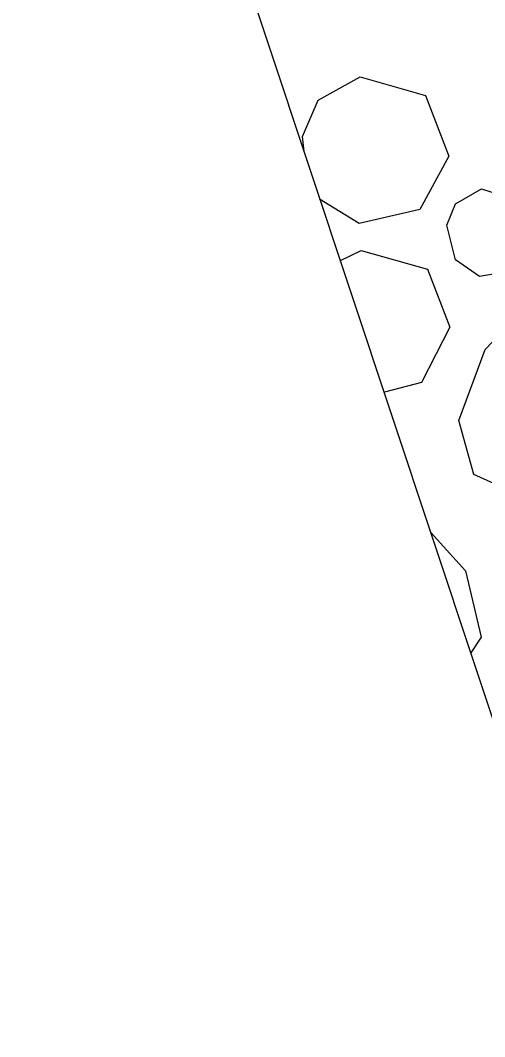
# Model space of a CAD drawing. Extents: x 400935 to 481562, y 415700 to 505362.
# Drawn here: x 402661.36 to 402669.23, y 418522.67 to 418539.89 of the extents above; entities that cross this region are included whole.
import ezdxf

# ---------------------------------------------------------------- set-up
doc = ezdxf.new("R2010")
doc.units = 0
doc.layers.add('Sediment Dam Type A Both CELL', color=7, linetype='Continuous')

msp = doc.modelspace()

# ---------------------------------------------------------------- linework, layer by layer
at = {"layer": 'Sediment Dam Type A Both CELL'}
msp.add_lwpolyline([(402671.945, 418555.654), (402681.739, 418526.189), (402671.158, 418522.672), (402661.364, 418552.137)], close=True, dxfattribs=at)
msp.add_lwpolyline([(402671.945, 418555.654), (402681.739, 418526.189), (402671.158, 418522.672), (402661.364, 418552.137)], close=True, dxfattribs=at)
msp.add_lwpolyline([(402671.945, 418555.654), (402681.739, 418526.189), (402671.158, 418522.672), (402661.364, 418552.137)], close=True, dxfattribs=at)
msp.add_lwpolyline([(402671.945, 418555.654), (402681.739, 418526.189), (402671.158, 418522.672), (402661.364, 418552.137)], close=True, dxfattribs=at)
msp.add_lwpolyline([(402671.945, 418555.654), (402681.739, 418526.189), (402671.158, 418522.672), (402661.364, 418552.137)], close=True, dxfattribs=at)
msp.add_lwpolyline([(402671.945, 418555.654), (402681.739, 418526.189), (402671.158, 418522.672), (402661.364, 418552.137)], close=True, dxfattribs=at)
msp.add_lwpolyline([(402671.945, 418555.654), (402681.739, 418526.189), (402671.158, 418522.672), (402661.364, 418552.137)], close=True, dxfattribs=at)
msp.add_lwpolyline([(402671.945, 418555.654), (402681.739, 418526.189), (402671.158, 418522.672), (402661.364, 418552.137)], close=True, dxfattribs=at)
msp.add_lwpolyline([(402671.945, 418555.654), (402681.739, 418526.189), (402671.158, 418522.672), (402661.364, 418552.137)], close=True, dxfattribs=at)
msp.add_lwpolyline([(402671.945, 418555.654), (402681.739, 418526.189), (402671.158, 418522.672), (402661.364, 418552.137)], close=True, dxfattribs=at)
msp.add_lwpolyline([(402671.945, 418555.654), (402681.739, 418526.189), (402671.158, 418522.672), (402661.364, 418552.137)], close=True, dxfattribs=at)
msp.add_lwpolyline([(402671.945, 418555.654), (402681.739, 418526.189), (402671.158, 418522.672), (402661.364, 418552.137)], close=True, dxfattribs=at)
for points in [[(402666.174, 418537.665), (402666.143, 418537.918), (402666.412, 418538.535), (402667.124, 418538.93)], [(402666.174, 418537.665), (402666.143, 418537.918), (402666.412, 418538.535), (402667.124, 418538.93)], [(402666.174, 418537.665), (402666.143, 418537.918), (402666.412, 418538.535), (402667.124, 418538.93)], [(402666.174, 418537.665), (402666.143, 418537.918), (402666.412, 418538.535), (402667.124, 418538.93)], [(402666.174, 418537.665), (402666.143, 418537.918), (402666.412, 418538.535), (402667.124, 418538.93)], [(402666.174, 418537.665), (402666.143, 418537.918), (402666.412, 418538.535), (402667.124, 418538.93)], [(402666.174, 418537.665), (402666.143, 418537.918), (402666.412, 418538.535), (402667.124, 418538.93)], [(402666.174, 418537.665), (402666.143, 418537.918), (402666.412, 418538.535), (402667.124, 418538.93)], [(402666.174, 418537.665), (402666.143, 418537.918), (402666.412, 418538.535), (402667.124, 418538.93)], [(402666.174, 418537.665), (402666.143, 418537.918), (402666.412, 418538.535), (402667.124, 418538.93)], [(402666.174, 418537.665), (402666.143, 418537.918), (402666.412, 418538.535), (402667.124, 418538.93)], [(402666.174, 418537.665), (402666.143, 418537.918), (402666.412, 418538.535), (402667.124, 418538.93)], [(402667.124, 418538.93), (402668.231, 418538.612), (402668.625, 418537.584), (402668.134, 418536.683), (402667.106, 418536.447), (402666.431, 418536.855)], [(402667.124, 418538.93), (402668.231, 418538.612), (402668.625, 418537.584), (402668.134, 418536.683), (402667.106, 418536.447), (402666.431, 418536.855)], [(402667.124, 418538.93), (402668.231, 418538.612), (402668.625, 418537.584), (402668.134, 418536.683), (402667.106, 418536.447), (402666.431, 418536.855)], [(402667.124, 418538.93), (402668.231, 418538.612), (402668.625, 418537.584), (402668.134, 418536.683), (402667.106, 418536.447), (402666.431, 418536.855)], [(402667.124, 418538.93), (402668.231, 418538.612), (402668.625, 418537.584), (402668.134, 418536.683), (402667.106, 418536.447), (402666.431, 418536.855)], [(402667.124, 418538.93), (402668.231, 418538.612), (402668.625, 418537.584), (402668.134, 418536.683), (402667.106, 418536.447), (402666.431, 418536.855)], [(402667.124, 418538.93), (402668.231, 418538.612), (402668.625, 418537.584), (402668.134, 418536.683), (402667.106, 418536.447), (402666.431, 418536.855)], [(402667.124, 418538.93), (402668.231, 418538.612), (402668.625, 418537.584), (402668.134, 418536.683), (402667.106, 418536.447), (402666.431, 418536.855)], [(402667.124, 418538.93), (402668.231, 418538.612), (402668.625, 418537.584), (402668.134, 418536.683), (402667.106, 418536.447), (402666.431, 418536.855)], [(402667.124, 418538.93), (402668.231, 418538.612), (402668.625, 418537.584), (402668.134, 418536.683), (402667.106, 418536.447), (402666.431, 418536.855)], [(402667.124, 418538.93), (402668.231, 418538.612), (402668.625, 418537.584), (402668.134, 418536.683), (402667.106, 418536.447), (402666.431, 418536.855)], [(402667.124, 418538.93), (402668.231, 418538.612), (402668.625, 418537.584), (402668.134, 418536.683), (402667.106, 418536.447), (402666.431, 418536.855)], [(402669.178, 418537.03), (402669.826, 418536.824), (402670.079, 418536.223), (402669.793, 418535.654), (402669.145, 418535.544), (402668.734, 418535.829), (402668.592, 418536.414), (402668.735, 418536.778), (402669.178, 418537.03)], [(402669.178, 418537.03), (402669.826, 418536.824), (402670.079, 418536.223), (402669.793, 418535.654), (402669.145, 418535.544), (402668.734, 418535.829), (402668.592, 418536.414), (402668.735, 418536.778), (402669.178, 418537.03)], [(402669.178, 418537.03), (402669.826, 418536.824), (402670.079, 418536.223), (402669.793, 418535.654), (402669.145, 418535.544), (402668.734, 418535.829), (402668.592, 418536.414), (402668.735, 418536.778), (402669.178, 418537.03)], [(402669.178, 418537.03), (402669.826, 418536.824), (402670.079, 418536.223), (402669.793, 418535.654), (402669.145, 418535.544), (402668.734, 418535.829), (402668.592, 418536.414), (402668.735, 418536.778), (402669.178, 418537.03)], [(402669.178, 418537.03), (402669.826, 418536.824), (402670.079, 418536.223), (402669.793, 418535.654), (402669.145, 418535.544), (402668.734, 418535.829), (402668.592, 418536.414), (402668.735, 418536.778), (402669.178, 418537.03)], [(402669.178, 418537.03), (402669.826, 418536.824), (402670.079, 418536.223), (402669.793, 418535.654), (402669.145, 418535.544), (402668.734, 418535.829), (402668.592, 418536.414), (402668.735, 418536.778), (402669.178, 418537.03)], [(402669.178, 418537.03), (402669.826, 418536.824), (402670.079, 418536.223), (402669.793, 418535.654), (402669.145, 418535.544), (402668.734, 418535.829), (402668.592, 418536.414), (402668.735, 418536.778), (402669.178, 418537.03)], [(402669.178, 418537.03), (402669.826, 418536.824), (402670.079, 418536.223), (402669.793, 418535.654), (402669.145, 418535.544), (402668.734, 418535.829), (402668.592, 418536.414), (402668.735, 418536.778), (402669.178, 418537.03)], [(402669.178, 418537.03), (402669.826, 418536.824), (402670.079, 418536.223), (402669.793, 418535.654), (402669.145, 418535.544), (402668.734, 418535.829), (402668.592, 418536.414), (402668.735, 418536.778), (402669.178, 418537.03)], [(402669.178, 418537.03), (402669.826, 418536.824), (402670.079, 418536.223), (402669.793, 418535.654), (402669.145, 418535.544), (402668.734, 418535.829), (402668.592, 418536.414), (402668.735, 418536.778), (402669.178, 418537.03)], [(402669.178, 418537.03), (402669.826, 418536.824), (402670.079, 418536.223), (402669.793, 418535.654), (402669.145, 418535.544), (402668.734, 418535.829), (402668.592, 418536.414), (402668.735, 418536.778), (402669.178, 418537.03)], [(402669.178, 418537.03), (402669.826, 418536.824), (402670.079, 418536.223), (402669.793, 418535.654), (402669.145, 418535.544), (402668.734, 418535.829), (402668.592, 418536.414), (402668.735, 418536.778), (402669.178, 418537.03)], [(402666.789, 418535.815), (402667.141, 418535.985)], [(402666.789, 418535.815), (402667.141, 418535.985)], [(402666.789, 418535.815), (402667.141, 418535.985)], [(402666.789, 418535.815), (402667.141, 418535.985)], [(402666.789, 418535.815), (402667.141, 418535.985)], [(402666.789, 418535.815), (402667.141, 418535.985)], [(402666.789, 418535.815), (402667.141, 418535.985)], [(402666.789, 418535.815), (402667.141, 418535.985)], [(402666.789, 418535.815), (402667.141, 418535.985)], [(402666.789, 418535.815), (402667.141, 418535.985)], [(402666.789, 418535.815), (402667.141, 418535.985)], [(402666.789, 418535.815), (402667.141, 418535.985)], [(402667.141, 418535.985), (402668.26, 418535.671), (402668.638, 418534.691), (402668.159, 418533.754), (402667.531, 418533.585)], [(402667.141, 418535.985), (402668.26, 418535.671), (402668.638, 418534.691), (402668.159, 418533.754), (402667.531, 418533.585)], [(402667.141, 418535.985), (402668.26, 418535.671), (402668.638, 418534.691), (402668.159, 418533.754), (402667.531, 418533.585)], [(402667.141, 418535.985), (402668.26, 418535.671), (402668.638, 418534.691), (402668.159, 418533.754), (402667.531, 418533.585)], [(402667.141, 418535.985), (402668.26, 418535.671), (402668.638, 418534.691), (402668.159, 418533.754), (402667.531, 418533.585)], [(402667.141, 418535.985), (402668.26, 418535.671), (402668.638, 418534.691), (402668.159, 418533.754), (402667.531, 418533.585)], [(402667.141, 418535.985), (402668.26, 418535.671), (402668.638, 418534.691), (402668.159, 418533.754), (402667.531, 418533.585)], [(402667.141, 418535.985), (402668.26, 418535.671), (402668.638, 418534.691), (402668.159, 418533.754), (402667.531, 418533.585)], [(402667.141, 418535.985), (402668.26, 418535.671), (402668.638, 418534.691), (402668.159, 418533.754), (402667.531, 418533.585)], [(402667.141, 418535.985), (402668.26, 418535.671), (402668.638, 418534.691), (402668.159, 418533.754), (402667.531, 418533.585)], [(402667.141, 418535.985), (402668.26, 418535.671), (402668.638, 418534.691), (402668.159, 418533.754), (402667.531, 418533.585)], [(402667.141, 418535.985), (402668.26, 418535.671), (402668.638, 418534.691), (402668.159, 418533.754), (402667.531, 418533.585)], [(402671.831, 418533.012), (402670.85, 418532.159), (402669.727, 418531.891), (402669.047, 418532.192), (402668.795, 418533.11), (402669.239, 418534.311), (402670.216, 418535.334), (402671.359, 418535.7), (402672.118, 418535.478), (402672.512, 418534.608), (402672.254, 418533.64), (402671.799, 418532.949)], [(402671.831, 418533.012), (402670.85, 418532.159), (402669.727, 418531.891), (402669.047, 418532.192), (402668.795, 418533.11), (402669.239, 418534.311), (402670.216, 418535.334), (402671.359, 418535.7), (402672.118, 418535.478), (402672.512, 418534.608), (402672.254, 418533.64), (402671.799, 418532.949)], [(402671.831, 418533.012), (402670.85, 418532.159), (402669.727, 418531.891), (402669.047, 418532.192), (402668.795, 418533.11), (402669.239, 418534.311), (402670.216, 418535.334), (402671.359, 418535.7), (402672.118, 418535.478), (402672.512, 418534.608), (402672.254, 418533.64), (402671.799, 418532.949)], [(402671.831, 418533.012), (402670.85, 418532.159), (402669.727, 418531.891), (402669.047, 418532.192), (402668.795, 418533.11), (402669.239, 418534.311), (402670.216, 418535.334), (402671.359, 418535.7), (402672.118, 418535.478), (402672.512, 418534.608), (402672.254, 418533.64), (402671.799, 418532.949)], [(402671.831, 418533.012), (402670.85, 418532.159), (402669.727, 418531.891), (402669.047, 418532.192), (402668.795, 418533.11), (402669.239, 418534.311), (402670.216, 418535.334), (402671.359, 418535.7), (402672.118, 418535.478), (402672.512, 418534.608), (402672.254, 418533.64), (402671.799, 418532.949)], [(402671.831, 418533.012), (402670.85, 418532.159), (402669.727, 418531.891), (402669.047, 418532.192), (402668.795, 418533.11), (402669.239, 418534.311), (402670.216, 418535.334), (402671.359, 418535.7), (402672.118, 418535.478), (402672.512, 418534.608), (402672.254, 418533.64), (402671.799, 418532.949)], [(402671.831, 418533.012), (402670.85, 418532.159), (402669.727, 418531.891), (402669.047, 418532.192), (402668.795, 418533.11), (402669.239, 418534.311), (402670.216, 418535.334), (402671.359, 418535.7), (402672.118, 418535.478), (402672.512, 418534.608), (402672.254, 418533.64), (402671.799, 418532.949)], [(402671.831, 418533.012), (402670.85, 418532.159), (402669.727, 418531.891), (402669.047, 418532.192), (402668.795, 418533.11), (402669.239, 418534.311), (402670.216, 418535.334), (402671.359, 418535.7), (402672.118, 418535.478), (402672.512, 418534.608), (402672.254, 418533.64), (402671.799, 418532.949)], [(402671.831, 418533.012), (402670.85, 418532.159), (402669.727, 418531.891), (402669.047, 418532.192), (402668.795, 418533.11), (402669.239, 418534.311), (402670.216, 418535.334), (402671.359, 418535.7), (402672.118, 418535.478), (402672.512, 418534.608), (402672.254, 418533.64), (402671.799, 418532.949)], [(402671.831, 418533.012), (402670.85, 418532.159), (402669.727, 418531.891), (402669.047, 418532.192), (402668.795, 418533.11), (402669.239, 418534.311), (402670.216, 418535.334), (402671.359, 418535.7), (402672.118, 418535.478), (402672.512, 418534.608), (402672.254, 418533.64), (402671.799, 418532.949)], [(402671.831, 418533.012), (402670.85, 418532.159), (402669.727, 418531.891), (402669.047, 418532.192), (402668.795, 418533.11), (402669.239, 418534.311), (402670.216, 418535.334), (402671.359, 418535.7), (402672.118, 418535.478), (402672.512, 418534.608), (402672.254, 418533.64), (402671.799, 418532.949)], [(402671.831, 418533.012), (402670.85, 418532.159), (402669.727, 418531.891), (402669.047, 418532.192), (402668.795, 418533.11), (402669.239, 418534.311), (402670.216, 418535.334), (402671.359, 418535.7), (402672.118, 418535.478), (402672.512, 418534.608), (402672.254, 418533.64), (402671.799, 418532.949)], [(402668.319, 418531.213), (402668.904, 418530.564), (402669.172, 418529.441), (402668.997, 418529.172)], [(402668.319, 418531.213), (402668.904, 418530.564), (402669.172, 418529.441), (402668.997, 418529.172)], [(402668.319, 418531.213), (402668.904, 418530.564), (402669.172, 418529.441), (402668.997, 418529.172)], [(402668.319, 418531.213), (402668.904, 418530.564), (402669.172, 418529.441), (402668.997, 418529.172)], [(402668.319, 418531.213), (402668.904, 418530.564), (402669.172, 418529.441), (402668.997, 418529.172)], [(402668.319, 418531.213), (402668.904, 418530.564), (402669.172, 418529.441), (402668.997, 418529.172)], [(402668.319, 418531.213), (402668.904, 418530.564), (402669.172, 418529.441), (402668.997, 418529.172)], [(402668.319, 418531.213), (402668.904, 418530.564), (402669.172, 418529.441), (402668.997, 418529.172)], [(402668.319, 418531.213), (402668.904, 418530.564), (402669.172, 418529.441), (402668.997, 418529.172)], [(402668.319, 418531.213), (402668.904, 418530.564), (402669.172, 418529.441), (402668.997, 418529.172)], [(402668.319, 418531.213), (402668.904, 418530.564), (402669.172, 418529.441), (402668.997, 418529.172)], [(402668.319, 418531.213), (402668.904, 418530.564), (402669.172, 418529.441), (402668.997, 418529.172)]]:
    msp.add_lwpolyline(points, dxfattribs=at)

doc.saveas('drawing.dxf')
